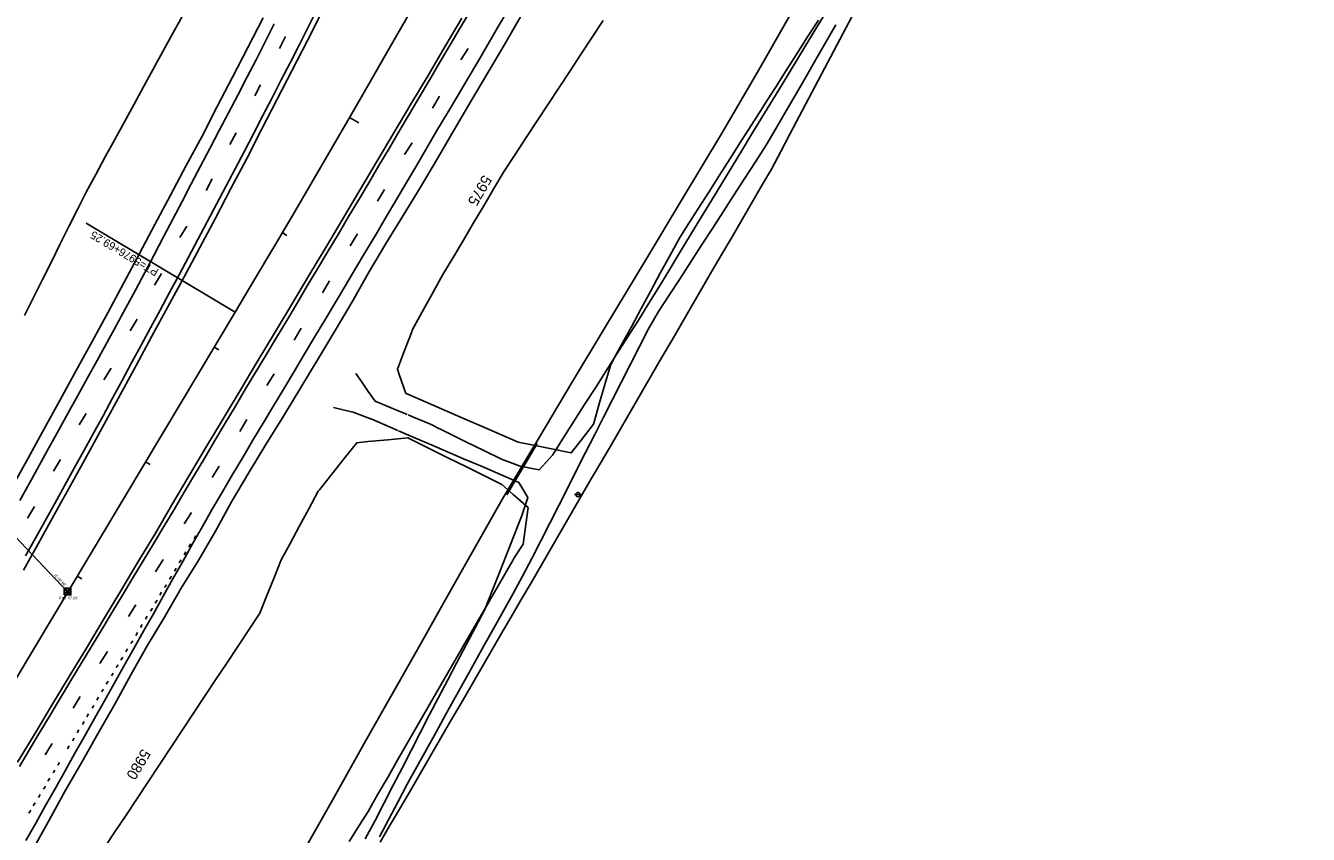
# Model space of a CAD drawing. Extents: x 2132221 to 2141942, y 535736 to 547298.
# Drawn here: x 2139563 to 2140524, y 543005 to 543611 of the extents above; entities that cross this region are included whole.
import ezdxf

# ---------------------------------------------------------------- set-up
doc = ezdxf.new("R2010")
doc.units = 0
for name, color, linetype in [('RD_EX_DR_Inlet', 7, 'Continuous'), ('RD_EX_DR_Inlet_txCode', 7, 'Continuous'), ('RD_EX_DR_Pipe', 7, 'Continuous'), ('RD_EX_Driveway', 7, 'Continuous'), ('RD_EX_Fence_Other', 7, 'Continuous'), ('RD_EX_Misc', 7, 'Continuous'), ('RD_EX_Road', 7, 'Continuous'), ('RD_EX_SU_Pole', 7, 'Continuous'), ('RD_EX_VEG', 7, 'Continuous'), ('RD_HC_Cl', 7, 'Continuous'), ('RD_HC_Data', 7, 'Continuous'), ('RD_HC_Data_Tic', 7, 'Continuous'), ('RD_HC_TX_Sta50', 7, 'Continuous'), ('TOPO_E_TLIML-Line', 7, 'Continuous')]:
    doc.layers.add(name, color=color, linetype=linetype)

msp = doc.modelspace()

# ---------------------------------------------------------------- linework, layer by layer
at = {"layer": 'RD_EX_DR_Inlet'}
for p, q in [((2139591.61, 543187.46), (2139596.61, 543187.46)), ((2139591.61, 543185.76), (2139596.61, 543185.76)), ((2139593.31, 543189.16), (2139593.31, 543184.16)), ((2139595.01, 543189.16), (2139595.01, 543184.16))]:
    msp.add_line(p, q, dxfattribs=at)
msp.add_lwpolyline([(2139591.61, 543184.16), (2139591.61, 543189.16), (2139596.61, 543189.16), (2139596.61, 543184.16)], close=True, dxfattribs=at)
at = {"layer": 'RD_EX_DR_Pipe'}
msp.add_line((2139594.15, 543186.6), (2139489.87, 543295.68), dxfattribs=at)
at = {"layer": 'RD_EX_Driveway'}
for points in [[(2140162.52, 543620.77), (2140154.73, 543607.95), (2140146.93, 543595.14), (2140131.34, 543569.5), (2140107.96, 543531.06), (2140100.16, 543518.24), (2140092.37, 543505.43), (2140076.78, 543479.8), (2140068.98, 543466.98), (2140053.39, 543441.35), (2140045.6, 543428.53), (2140037.8, 543415.72), (2140030.01, 543402.9), (2140022.06, 543390.18), (2140014, 543377.53), (2140005.94, 543364.88), (2139997.88, 543352.23), (2139989.82, 543339.58), (2139981.76, 543326.93), (2139965.64, 543301.63), (2139957.58, 543288.97), (2139947.65, 543278), (2139933.43, 543280.75), (2139919.51, 543285.96), (2139906.17, 543292.51), (2139892.84, 543299.07), (2139873.32, 543308.66)], [(2139827.99, 543002.95), (2139834.94, 543016.08), (2139841.9, 543029.22), (2139848.85, 543042.35), (2139855.95, 543055.41), (2139863.17, 543068.41), (2139870.38, 543081.4), (2139877.6, 543094.39), (2139884.81, 543107.39), (2139892.03, 543120.38), (2139899.24, 543133.38), (2139906.53, 543146.49), (2139913.67, 543159.36), (2139920.89, 543172.36), (2139928.11, 543185.35), (2139935.32, 543198.35), (2139942.17, 543211.53), (2139948.9, 543224.78), (2139955.63, 543238.04), (2139962.36, 543251.29), (2139969.08, 543264.55), (2139975.81, 543277.8), (2139982.54, 543291.05), (2139989.32, 543304.43), (2139995.99, 543317.56), (2140002.72, 543330.81), (2140009.44, 543344.07), (2140016.17, 543357.32), (2140022.9, 543370.57), (2140029.62, 543383.83), (2140037.21, 543396.59), (2140045.28, 543409.07), (2140053.35, 543421.55), (2140061.42, 543434.04), (2140069.49, 543446.52), (2140077.56, 543459.01), (2140085.62, 543471.49), (2140093.69, 543483.98), (2140101.83, 543496.57), (2140109.83, 543508.94), (2140117.9, 543521.43), (2140125.5, 543534.19), (2140132.92, 543547.08), (2140140.34, 543559.96), (2140147.75, 543572.84), (2140155.17, 543585.72), (2140162.59, 543598.61), (2140170.07, 543611.61)], [(2139848.7, 543319.48), (2139838.49, 543323.72), (2139824.65, 543329.48), (2139819.56, 543336.8), (2139814.52, 543344.12), (2139810.37, 543350.15)], [(2139793.62, 543324.74), (2139808.02, 543321.34), (2139808.22, 543321.3), (2139822.05, 543315.9), (2139822.16, 543315.86), (2139835.91, 543309.96), (2139841.83, 543307.42)], [(2139873.07, 543308.78), (2139866.17, 543312.18), (2139852.34, 543317.96), (2139849.58, 543319.11)], [(2139842.24, 543307.25), (2139849.73, 543304.03), (2139863.32, 543298.2), (2139863.52, 543298.12), (2139865.43, 543297.3)], [(2139865.73, 543297.17), (2139877.3, 543292.21), (2139891.09, 543286.3), (2139904.87, 543280.38), (2139918.66, 543274.47), (2139932.44, 543268.56), (2139939.09, 543257.23), (2139934.36, 543243.03), (2139928.89, 543229.06), (2139923.43, 543215.1), (2139917.96, 543201.13), (2139912.49, 543187.16), (2139906.97, 543173.22), (2139899.96, 543159.96), (2139893.06, 543146.88), (2139886.05, 543133.62), (2139879.15, 543120.54), (2139872.19, 543107.37), (2139865.36, 543094.12), (2139858.54, 543080.85), (2139851.72, 543067.59), (2139844.9, 543054.33), (2139838.08, 543041.07), (2139831.26, 543027.81), (2139824.44, 543014.55), (2139817.31, 543001.46)]]:
    msp.add_lwpolyline(points, dxfattribs=at)
at = {"layer": 'RD_EX_Fence_Other'}
for points in [[(2139769.46, 542989.44), (2139792.81, 543030.29), (2139817.84, 543075.19), (2139841.76, 543117.2), (2139858.83, 543147.31), (2139881.84, 543188.22), (2139920.2, 543256.34), (2139947.4, 543301.84), (2139972.72, 543344.13), (2139997.22, 543384.87), (2140028.43, 543436.8), (2140054.25, 543479.64), (2140085.07, 543531.26), (2140112.36, 543577.99), (2140133.52, 543615.15), (2140160.47, 543662.97), (2140186.58, 543710.9), (2140211.9, 543758.94), (2140239.36, 543809.29), (2140263.01, 543853.34), (2140282.9, 543891.15)], [(2139923.41, 543259.14), (2139931.07, 543272.03), (2139938.73, 543284.93), (2139946.32, 543297.72)]]:
    msp.add_lwpolyline(points, dxfattribs=at)
at = {"layer": 'RD_EX_Misc'}
for p, q in [((2139753.03, 543593.9), (2139757.47, 543602.89)), ((2139894.39, 543594), (2139889.08, 543585.49)), ((2139734.6, 543558.36), (2139738.9, 543566.74)), ((2139867.71, 543549.11), (2139873.03, 543558.11)), ((2139715.8, 543521.81), (2139720.52, 543530.64)), ((2139846.66, 543514.43), (2139852.42, 543523.23)), ((2139698.04, 543487.4), (2139702.54, 543496.1)), ((2139826.56, 543479.5), (2139831.81, 543488.18)), ((2139678.31, 543452.11), (2139683.61, 543460.74)), ((2139805.98, 543446.04), (2139811.54, 543454.99)), ((2139659.34, 543416.53), (2139664.64, 543425.16)), ((2139785.24, 543410.75), (2139790.4, 543419.6)), ((2139641.14, 543382.25), (2139646.44, 543390.88)), ((2139764.06, 543375.16), (2139769.39, 543384.13)), ((2139621.41, 543345.53), (2139626.72, 543354.16)), ((2139743.52, 543341.13), (2139748.95, 543349.88)), ((2139602.81, 543311.63), (2139608.12, 543320.26)), ((2139723.26, 543306.73), (2139728.63, 543315.7)), ((2139583.56, 543277.11), (2139588.87, 543285.74)), ((2139702.45, 543272.14), (2139707.7, 543280.77)), ((2139564.03, 543241.77), (2139569.34, 543250.4)), ((2139681.52, 543237.51), (2139687.02, 543246.09)), ((2139685.16, 543220.37), (2139686.54, 543222.56)), ((2139688.95, 543226.34), (2139690.34, 543228.52)), ((2139681.53, 543214.39), (2139682.92, 543216.58)), ((2139659.96, 543201.62), (2139665.75, 543210.67)), ((2139674.23, 543201.97), (2139675.62, 543204.16)), ((2139677.93, 543208.25), (2139679.32, 543210.44)), ((2139670.62, 543196.01), (2139672.01, 543198.2)), ((2139663.25, 543183.99), (2139664.63, 543186.17)), ((2139666.86, 543189.71), (2139668.25, 543191.89)), ((2139639.85, 543168.11), (2139645.25, 543176.81)), ((2139656.34, 543172.15), (2139657.73, 543174.34)), ((2139659.85, 543178.06), (2139661.24, 543180.25)), ((2139652.55, 543166.04), (2139653.94, 543168.22)), ((2139645.31, 543153.81), (2139646.7, 543156)), ((2139648.71, 543159.76), (2139650.1, 543161.95)), ((2139641.69, 543147.7), (2139643.08, 543149.89)), ((2139618.41, 543132.76), (2139624.05, 543141.7)), ((2139634.21, 543135.39), (2139635.6, 543137.57)), ((2139637.73, 543141.64), (2139639.12, 543143.83)), ((2139626.98, 543123.45), (2139628.36, 543125.63)), ((2139630.59, 543129.74), (2139631.98, 543131.92)), ((2139623.18, 543117.33), (2139624.57, 543119.52)), ((2139598.34, 543099.34), (2139603.64, 543107.97)), ((2139615.98, 543105.31), (2139617.36, 543107.5)), ((2139619.64, 543111.47), (2139621.03, 543113.65)), ((2139612.51, 543099.22), (2139613.9, 543101.41)), ((2139605.27, 543087.11), (2139606.66, 543089.3)), ((2139608.55, 543092.91), (2139609.94, 543095.1)), ((2139597.82, 543074.74), (2139599.21, 543076.92)), ((2139601.31, 543080.85), (2139602.7, 543083.04)), ((2139577.26, 543064.28), (2139582.56, 543072.91)), ((2139594, 543068.79), (2139595.38, 543070.98)), ((2139586.73, 543056.5), (2139588.11, 543058.68)), ((2139583.32, 543050.74), (2139584.71, 543052.93)), ((2139576.1, 543038.57), (2139577.49, 543040.75)), ((2139579.47, 543044.58), (2139580.86, 543046.76)), ((2139572.24, 543032.36), (2139573.63, 543034.54)), ((2139565.16, 543020.53), (2139566.55, 543022.72)), ((2139568.38, 543026.15), (2139569.77, 543028.34))]:
    msp.add_line(p, q, dxfattribs=at)
for points in [[(2139896.14, 543622.36), (2139888.54, 543609.43), (2139880.92, 543596.51), (2139873.31, 543583.59), (2139865.69, 543570.66), (2139858.07, 543557.74), (2139850.46, 543544.82), (2139842.84, 543531.9), (2139835.22, 543518.97), (2139827.61, 543506.05), (2139819.97, 543493.14), (2139812.29, 543480.26), (2139804.61, 543467.37), (2139796.93, 543454.48), (2139789.26, 543441.6), (2139781.58, 543428.71), (2139773.9, 543415.83), (2139766.22, 543402.94), (2139758.54, 543390.05), (2139750.84, 543377.19), (2139743.11, 543364.33), (2139735.39, 543351.47), (2139727.67, 543338.61), (2139719.95, 543325.75), (2139712.23, 543312.89), (2139704.58, 543299.98), (2139696.94, 543287.07), (2139689.3, 543274.17), (2139681.66, 543261.26), (2139674.01, 543248.35), (2139666.37, 543235.44), (2139658.56, 543222.64), (2139650.74, 543209.84), (2139643.02, 543196.98), (2139635.33, 543184.1), (2139627.6, 543171.24), (2139619.87, 543158.39), (2139612.13, 543145.54), (2139604.26, 543132.77), (2139596.5, 543119.93), (2139588.85, 543107.03), (2139581.19, 543094.14), (2139573.46, 543081.28), (2139565.73, 543068.43), (2139558, 543055.57)], [(2139562.63, 543213.58), (2139569.99, 543226.65), (2139577.35, 543239.72), (2139584.65, 543252.83), (2139591.86, 543265.98), (2139599.08, 543279.13), (2139606.29, 543292.28), (2139613.5, 543305.43), (2139620.72, 543318.59), (2139627.86, 543331.78), (2139634.99, 543344.97), (2139642.12, 543358.17), (2139649.26, 543371.37), (2139656.39, 543384.56), (2139663.52, 543397.76), (2139670.65, 543410.95), (2139677.78, 543424.15), (2139684.87, 543437.37), (2139691.89, 543450.63), (2139698.9, 543463.88), (2139705.88, 543477.16), (2139712.85, 543490.45), (2139719.81, 543503.73), (2139726.78, 543517.02), (2139733.74, 543530.3), (2139740.63, 543543.63), (2139747.48, 543556.97), (2139754.33, 543570.31), (2139761.19, 543583.66), (2139768.04, 543597), (2139774.84, 543610.37), (2139781.62, 543623.75)], [(2139562.96, 543000.12), (2139570.31, 543013.19), (2139577.66, 543026.27), (2139585.01, 543039.35), (2139592.36, 543052.42), (2139599.7, 543065.5), (2139607.05, 543078.58), (2139614.4, 543091.65), (2139621.75, 543104.73), (2139629.1, 543117.81), (2139636.44, 543130.88), (2139643.79, 543143.96), (2139651.14, 543157.04), (2139658.49, 543170.12), (2139665.84, 543183.19), (2139673.18, 543196.27), (2139680.53, 543209.35), (2139687.88, 543222.42), (2139695.23, 543235.5), (2139702.58, 543248.58), (2139710.2, 543261.49), (2139717.88, 543274.38), (2139725.51, 543287.29), (2139733.14, 543300.21), (2139740.84, 543313.08), (2139748.54, 543325.95), (2139756.25, 543338.82), (2139763.95, 543351.69), (2139771.65, 543364.56), (2139779.36, 543377.43), (2139787.06, 543390.31), (2139794.76, 543403.18), (2139802.42, 543416.08), (2139810.07, 543428.97), (2139817.73, 543441.87), (2139825.39, 543454.77), (2139833.05, 543467.67), (2139840.71, 543480.57), (2139848.36, 543493.46), (2139855.97, 543506.39), (2139863.54, 543519.34), (2139871.1, 543532.29), (2139878.73, 543545.21), (2139886.39, 543558.11), (2139894.04, 543571.01), (2139901.69, 543583.91), (2139909.28, 543596.85), (2139916.81, 543609.82), (2139924.35, 543622.79)], [(2139749.1, 543612.26), (2139742.34, 543598.87), (2139735.58, 543585.48), (2139728.65, 543572.17), (2139721.7, 543558.88), (2139714.74, 543545.59), (2139707.78, 543532.31), (2139700.82, 543519.02), (2139693.87, 543505.73), (2139686.91, 543492.44), (2139679.95, 543479.15), (2139672.99, 543465.86), (2139666.04, 543452.57), (2139659.08, 543439.28), (2139652.12, 543425.99), (2139645.11, 543412.73), (2139637.92, 543399.57), (2139630.74, 543386.4), (2139623.55, 543373.24), (2139616.36, 543360.07), (2139609.17, 543346.91), (2139601.97, 543333.75), (2139594.71, 543320.62), (2139587.45, 543307.49), (2139580.2, 543294.37), (2139572.94, 543281.24), (2139565.68, 543268.11), (2139558.42, 543254.98)]]:
    msp.add_lwpolyline(points, dxfattribs=at)
at = {"layer": 'RD_EX_Road'}
for points in [[(2139740.73, 543616.96), (2139729.35, 543594.7), (2139717.87, 543572.49), (2139706.4, 543550.28), (2139694.97, 543528.04), (2139683.01, 543506.08), (2139671.36, 543483.96), (2139659.58, 543461.91), (2139648.14, 543440.29), (2139636.3, 543418.27), (2139624.49, 543396.23), (2139612.58, 543374.25), (2139600.63, 543352.38), (2139588.64, 543330.5), (2139576.55, 543308.62), (2139564.57, 543286.68), (2139552.48, 543264.79)], [(2139889.74, 543616.73), (2139877.11, 543595.16), (2139864.38, 543573.64), (2139851.49, 543552.22), (2139838.78, 543530.69), (2139826.04, 543509.18), (2139813.33, 543487.65), (2139800.61, 543466.13), (2139787.74, 543444.7), (2139774.78, 543423.31), (2139762.03, 543401.81), (2139749.21, 543380.35), (2139736.32, 543358.94), (2139723.59, 543337.59), (2139710.72, 543316.16), (2139697.86, 543294.72), (2139685.08, 543273.23), (2139672.41, 543251.68), (2139659.94, 543230.01), (2139646.71, 543208.79), (2139633.97, 543187.28), (2139621.07, 543165.86), (2139608.29, 543144.38), (2139595.37, 543122.98), (2139582.4, 543101.6), (2139569.64, 543080.1), (2139556.64, 543058.75)], [(2139785.32, 543622.2), (2139773.93, 543599.88), (2139762.51, 543577.64), (2139751.05, 543555.42), (2139739.64, 543533.18), (2139728.19, 543510.95), (2139716.46, 543488.87), (2139704.99, 543466.66), (2139693.25, 543444.59), (2139681.2, 543422.23), (2139669.35, 543400.22), (2139657.44, 543378.24), (2139645.56, 543356.24), (2139633.58, 543334.24), (2139621.6, 543312.25), (2139609.59, 543290.32), (2139597.58, 543268.4), (2139585.44, 543246.54), (2139573.3, 543224.69), (2139561.18, 543202.82)], [(2139934.66, 543619.29), (2139922.22, 543597.6), (2139909.5, 543576.08), (2139896.79, 543554.55), (2139884.09, 543533.02), (2139871.42, 543511.46), (2139858.69, 543489.95), (2139845.7, 543468.58), (2139832.56, 543447.31), (2139819.83, 543425.8), (2139807.47, 543404.06), (2139794.76, 543382.53), (2139781.9, 543361.1), (2139768.94, 543339.7), (2139755.92, 543318.13), (2139742.74, 543296.89), (2139729.77, 543275.51), (2139717.11, 543253.95), (2139705.07, 543232.02), (2139692.5, 543210.41), (2139679.26, 543189.2), (2139666.87, 543167.48), (2139653.92, 543146.09), (2139641.53, 543124.37), (2139629.56, 543102.39), (2139617.17, 543080.68), (2139604.84, 543058.91), (2139592.38, 543037.24), (2139580.31, 543015.33), (2139568.2, 542993.43)]]:
    msp.add_lwpolyline(points, dxfattribs=at)
at = {"layer": 'RD_EX_SU_Pole'}
msp.add_line((2139974.09, 543259.42), (2139979.59, 543259.42), dxfattribs=at)
msp.add_circle((2139976.85, 543259.42), 1.65, dxfattribs=at)
at = {"layer": 'RD_EX_VEG'}
for points in [[(2139561.9, 543393.77), (2139568.6, 543407.19), (2139575.3, 543420.61), (2139581.99, 543434.04), (2139588.69, 543447.46), (2139595.39, 543460.88), (2139602.09, 543474.3), (2139608.06, 543486.27), (2139615.25, 543499.44), (2139622.44, 543512.6), (2139629.62, 543525.77), (2139636.81, 543538.93), (2139644, 543552.1), (2139651.19, 543565.26), (2139658.38, 543578.43), (2139665.57, 543591.59), (2139672.76, 543604.76), (2139679.95, 543617.92)], [(2140157.05, 543615.25), (2140148.99, 543602.6), (2140140.93, 543589.95), (2140132.87, 543577.31), (2140124.81, 543564.66), (2140116.75, 543552.01), (2140115.12, 543549.45), (2140107.06, 543536.8), (2140099, 543524.15), (2140090.94, 543511.5), (2140082.87, 543498.85), (2140074.81, 543486.2), (2140066.75, 543473.55), (2140058.69, 543460.9), (2140052.83, 543451.71), (2140045.68, 543438.53), (2140038.52, 543425.34), (2140031.37, 543412.16), (2140024.22, 543398.97), (2140017.06, 543385.79), (2140009.91, 543372.61), (2140002.75, 543359.42), (2140001.07, 543356.32), (2139996.91, 543341.91), (2139992.75, 543327.49), (2139988.59, 543313.08), (2139988.34, 543312.19)], [(2139988.34, 543312.19), (2139979.17, 543300.32), (2139971.7, 543290.66), (2139957, 543293.65), (2139942.3, 543296.63), (2139931.87, 543298.75), (2139918.11, 543304.74), (2139904.36, 543310.72), (2139890.6, 543316.71), (2139876.85, 543322.69), (2139863.09, 543328.68), (2139849.34, 543334.66), (2139847.84, 543335.32), (2139842.85, 543349.46), (2139841.4, 543353.58), (2139846.79, 543367.57), (2139852.18, 543381.57), (2139852.62, 543382.7), (2139859.85, 543395.84), (2139867.09, 543408.98), (2139874.33, 543422.12), (2139875.59, 543424.39), (2139883.24, 543437.29), (2139890.89, 543450.19), (2139898.54, 543463.1), (2139906.19, 543476), (2139913.84, 543488.9), (2139921.49, 543501.8), (2139921.58, 543501.96), (2139929.8, 543514.5), (2139938.02, 543527.05), (2139946.24, 543539.6), (2139954.46, 543552.14), (2139962.68, 543564.69), (2139970.91, 543577.24), (2139979.13, 543589.78), (2139987.35, 543602.33), (2139995.57, 543614.88)], [(2139805.34, 542999.45), (2139813.31, 543012.16), (2139819.39, 543021.85), (2139826.88, 543034.84), (2139834.38, 543047.83), (2139841.87, 543060.83), (2139849.36, 543073.82), (2139856.86, 543086.82), (2139864.35, 543099.81), (2139871.84, 543112.81), (2139879.33, 543125.8), (2139886.83, 543138.8), (2139894.32, 543151.79), (2139901.81, 543164.78), (2139905.65, 543171.44), (2139913.14, 543184.43), (2139920.64, 543197.43), (2139928.13, 543210.42), (2139929.06, 543212.03), (2139935.62, 543222.24), (2139937.68, 543237.1), (2139939.43, 543249.7), (2139928.16, 543259.6), (2139919.66, 543267.07), (2139906.22, 543273.73), (2139892.78, 543280.38), (2139879.33, 543287.04), (2139866.24, 543293.52), (2139852.8, 543300.18), (2139849.21, 543301.96), (2139834.28, 543300.54), (2139819.35, 543299.13), (2139810.95, 543298.33), (2139801.63, 543286.59), (2139792.3, 543274.84), (2139782.98, 543263.09), (2139782.11, 543261.99), (2139774.99, 543248.79), (2139767.88, 543235.58), (2139760.77, 543222.37), (2139754.33, 543210.42), (2139748.73, 543196.5), (2139743.13, 543182.59), (2139738.3, 543170.6), (2139730.02, 543158.1), (2139721.74, 543145.59), (2139713.46, 543133.08), (2139705.18, 543120.58), (2139696.9, 543108.07), (2139688.61, 543095.56), (2139680.33, 543083.06), (2139672.05, 543070.55), (2139663.77, 543058.04), (2139662.83, 543056.63), (2139654.55, 543044.13), (2139646.27, 543031.62), (2139637.99, 543019.11), (2139629.71, 543006.61), (2139621.43, 542994.1)]]:
    msp.add_lwpolyline(points, dxfattribs=at)
at = {"layer": 'RD_HC_Cl'}
msp.add_line((2139719.79, 543396.28), (2136851.48, 538600.7), dxfattribs=at)
msp.add_arc((2129895.56, 549272.3), 11447.41, 329.115721, 338.200487, dxfattribs=at)
at = {"layer": 'RD_HC_Data'}
msp.add_line((2139719.79, 543396.28), (2139608.19, 543463.03), dxfattribs=at)
at = {"layer": 'RD_HC_Data_Tic'}
for p, q in [((2139805.59, 543542.17), (2139812.52, 543538.17)), ((2139755.16, 543455.82), (2139758.6, 543453.79)), ((2139704.01, 543369.89), (2139707.44, 543367.84)), ((2139652.68, 543284.07), (2139656.11, 543282.02)), ((2139601.35, 543198.25), (2139604.78, 543196.2))]:
    msp.add_line(p, q, dxfattribs=at)
at = {"layer": 'TOPO_E_TLIML-Line'}
msp.add_lwpolyline([(2139828.59, 542998.78), (2139836.12, 543011.75), (2139843.66, 543024.72), (2139851.19, 543037.69), (2139858.73, 543050.66), (2139866.26, 543063.63), (2139873.79, 543076.61), (2139881.33, 543089.58), (2139888.86, 543102.55), (2139896.39, 543115.52), (2139903.93, 543128.49), (2139911.46, 543141.46), (2139919, 543154.43), (2139926.53, 543167.4), (2139934.06, 543180.37), (2139941.6, 543193.34), (2139949.13, 543206.31), (2139956.67, 543219.28), (2139964.2, 543232.25), (2139971.73, 543245.23), (2139979.27, 543258.2), (2139986.8, 543271.17), (2139994.34, 543284.14), (2140001.87, 543297.11), (2140009.4, 543310.08), (2140016.94, 543323.05), (2140024.47, 543336.02), (2140032.01, 543348.99), (2140039.54, 543361.96), (2140047.07, 543374.93), (2140054.61, 543387.9), (2140062.14, 543400.87), (2140069.68, 543413.84), (2140077.21, 543426.82), (2140084.74, 543439.79), (2140092.28, 543452.76), (2140099.81, 543465.73), (2140107.35, 543478.7), (2140114.88, 543491.67), (2140121.76, 543503.51), (2140128.76, 543516.77), (2140135.76, 543530.04), (2140142.76, 543543.3), (2140149.76, 543556.57), (2140156.76, 543569.83), (2140163.76, 543583.1), (2140170.77, 543596.37), (2140177.77, 543609.63), (2140184.77, 543622.9)], dxfattribs=at)

# ---------------------------------------------------------------- texts
at = {"layer": 'RD_EX_DR_Inlet_txCode'}
msp.add_text("IE=92.89'", height=2, rotation=313.71255, dxfattribs=at).set_placement((2139583.81, 543198.86))
msp.add_text("RIM=97.09'", height=2, dxfattribs=at).set_placement((2139587.73, 543180.82))
at = {"layer": 'RD_HC_Data'}
msp.add_text('PT=5976+69.25', height=6, rotation=149.11572, dxfattribs=at).set_placement((2139662.98, 543427.93))
at = {"layer": 'RD_HC_TX_Sta50'}
for s, rotation, p in [('5975', 239.96283, (2139905.74, 543499.62)), ('5980', 239.11572, (2139650.06, 543069.3))]:
    msp.add_text(s, height=8, rotation=rotation, dxfattribs=at).set_placement(p)

doc.saveas('drawing.dxf')
